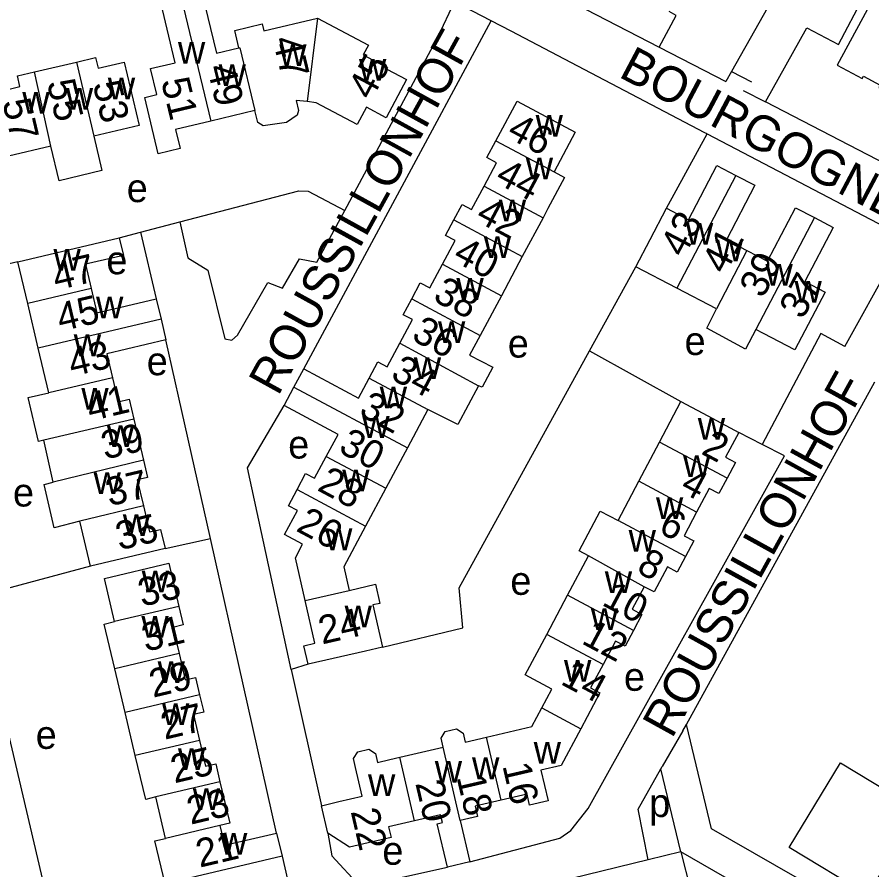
# Model space of a CAD drawing. Extents: x 157768 to 159790, y 387230 to 389604.
# Drawn here: x 159355 to 159475.9, y 388366.4 to 388487.1 of the extents above; entities that cross this region are included whole.
import ezdxf

# ---------------------------------------------------------------- set-up
doc = ezdxf.new("R2010")
doc.units = 0
for name, color, linetype in [('BLT_Basislijn', 7, 'Continuous'), ('BLT_Bebouwing', 7, 'Continuous'), ('BLT_Centroide', 7, 'Continuous'), ('BLT_Huisnummer', 7, 'Continuous'), ('BLT_Huisnummer_ tussenligend', 7, 'Continuous'), ('BLT_Onderverdeling_panden', 7, 'Continuous'), ('BLT_Straatnaam', 7, 'Continuous')]:
    doc.layers.add(name, color=color, linetype=linetype)

msp = doc.modelspace()

# ---------------------------------------------------------------- linework, layer by layer
at = {"layer": 'BLT_Basislijn'}
for p, q in [((159422.02, 388486.6), (159416.85, 388489.29)), ((159395.52, 388437.32), (159422.02, 388486.6)), ((159456.02, 388479.39), (159455.23, 388477.97)), ((159456.02, 388479.39), (159458.86, 388477.95)), ((159457.68, 388476.73), (159460.87, 388475.11)), ((159446.84, 388460.06), (159452.58, 388470.57)), ((159452.58, 388470.57), (159480.6, 388455.91)), ((159372.42, 388456.66), (159377.99, 388458.12)), ((159369.42, 388455.88), (159372.42, 388456.66)), ((159372.42, 388456.66), (159374.64, 388447.24)), ((159472.08, 388440.48), (159480.6, 388455.91)), ((159355.07, 388452.48), (159338.98, 388448.78)), ((159435.96, 388439.87), (159442.51, 388451.77)), ((159468.67, 388442.35), (159460.36, 388426.63)), ((159472.08, 388440.48), (159468.67, 388442.35)), ((159382.33, 388413.3), (159376.02, 388441.43)), ((159435.96, 388439.87), (159448.87, 388432.72)), ((159449.68, 388387.01), (159476.34, 388435.47)), ((159460.36, 388426.63), (159457.08, 388428.3)), ((159463.52, 388425.01), (159460.36, 388426.63)), ((159375.91, 388411.91), (159382.33, 388413.3)), ((159391.68, 388371.63), (159382.33, 388413.3)), ((159365.34, 388409.41), (159349.2, 388405.07)), ((159364.02, 388341.94), (159349.2, 388405.07)), ((159396.14, 388395.54), (159393.72, 388394.77)), ((159449.17, 388386.08), (159449.68, 388387.01)), ((159453.22, 388372.23), (159449.68, 388387.01)), ((159449.17, 388386.08), (159446.23, 388381.06)), ((159446.04, 388380.72), (159446.23, 388381.06)), ((159448.86, 388368.96), (159446.04, 388380.72)), ((159480.08, 388356.84), (159453.22, 388372.23)), ((159448.86, 388368.96), (159444.26, 388367.82)), ((159448.86, 388368.96), (159451.44, 388358.97)), ((159468.71, 388357.59), (159448.86, 388368.96)), ((159444.26, 388367.82), (159391.39, 388355.01))]:
    msp.add_line(p, q, dxfattribs=at)
for points in [[(159469.25, 388503.24), (159467.62, 388500), (159456.02, 388479.39)], [(159460.87, 388475.11), (159466.7, 388485.59), (159471.17, 388483.24), (159481.78, 388503.38)], [(159430.89, 388490.6), (159445.79, 388482.87)], [(159401.32, 388459.73), (159414.53, 388484.34), (159416.85, 388489.29)], [(159445.79, 388482.87), (159448.22, 388487.34), (159447.22, 388487.89)], [(159452.58, 388470.57), (159452.25, 388470.74), (159424.86, 388485.12), (159422.02, 388486.6)], [(159445.79, 388482.87), (159455.23, 388477.97)], [(159480.63, 388464.88), (159460.87, 388475.11)], [(159377.99, 388458.12), (159394.82, 388462.53), (159396.16, 388462.49), (159401.32, 388459.73)], [(159377.99, 388458.12), (159379.14, 388453.05), (159381.93, 388451.3), (159384.36, 388441.59), (159385.35, 388441.39), (159386.17, 388442.11), (159390.43, 388449.55), (159392.5, 388448.75), (159394.92, 388452.91), (159397.37, 388452.41), (159401.32, 388459.73)], [(159406.67, 388397.95), (159418.05, 388400.69), (159417.5, 388406.33), (159435.96, 388439.87)], [(159393.72, 388394.77), (159387.57, 388423.3), (159392.74, 388432.12)], [(159419, 388367.54), (159431.76, 388370.91), (159433.3, 388372.01), (159435.75, 388375.12), (159463.52, 388425.01)], [(159393.72, 388394.77), (159398.02, 388375.5)], [(159464.21, 388369.58), (159471.47, 388381.58), (159482.52, 388374.88)], [(159444.26, 388367.82), (159442.85, 388375.03), (159446.04, 388380.72)], [(159482.52, 388374.88), (159475.26, 388362.89), (159464.21, 388369.58)], [(159398.93, 388371.63), (159399.51, 388368.4), (159403.48, 388364.06), (159415.84, 388366.8)]]:
    msp.add_lwpolyline(points, dxfattribs=at)
at = {"layer": 'BLT_Bebouwing'}
for p, q in [((159357.45, 388479.35), (159363.36, 388480.74)), ((159388.61, 388473.9), (159382.38, 388472.4)), ((159429.38, 388458.71), (159426.44, 388453.22)), ((159355.07, 388452.48), (159369.42, 388455.88)), ((159426.44, 388453.22), (159423.48, 388447.68)), ((159356.46, 388446.57), (159355.07, 388452.48)), ((159448.31, 388448.73), (159442.51, 388451.77)), ((159453.91, 388445.81), (159448.31, 388448.73)), ((159374.64, 388447.24), (159375.33, 388444.34)), ((159423.48, 388447.68), (159420.48, 388442.06)), ((159357.96, 388440.23), (159356.46, 388446.57)), ((159375.33, 388444.34), (159376.02, 388441.43)), ((159359.45, 388433.94), (159357.96, 388440.23)), ((159394.13, 388434.72), (159395.52, 388437.32)), ((159392.74, 388432.12), (159394.13, 388434.72)), ((159445.84, 388426.97), (159448.87, 388432.72)), ((159413.09, 388431.57), (159410.18, 388426.13)), ((159371.47, 388430.22), (159372.85, 388424.38)), ((159360.09, 388421.29), (159358.75, 388427.22)), ((159442.92, 388421.41), (159445.84, 388426.97)), ((159410.18, 388426.13), (159407.13, 388420.43)), ((159407.13, 388420.43), (159404.26, 388415.05)), ((159439.99, 388415.86), (159442.92, 388421.41)), ((159365.34, 388409.41), (159363.83, 388415.79)), ((159375.91, 388411.91), (159365.34, 388409.41)), ((159429.89, 388399.74), (159432.84, 388405.28)), ((159370.25, 388388.7), (159368.79, 388394.87)), ((159371.69, 388382.6), (159370.25, 388388.7)), ((159409.11, 388382.35), (159415.24, 388383.77)), ((159375.97, 388370.86), (159374.59, 388376.73)), ((159417.64, 388373.38), (159419, 388367.54)), ((159391.68, 388371.63), (159392.46, 388368.35)), ((159392.46, 388368.35), (159393.23, 388365.07)), ((159419, 388367.54), (159415.84, 388366.8))]:
    msp.add_line(p, q, dxfattribs=at)
for points in [[(159378.19, 388489.87), (159381.11, 388490.57), (159383.17, 388481.98), (159386.35, 388482.74)], [(159487.19, 388483.36), (159481.85, 388486.23), (159482.41, 388487.27), (159476.47, 388490.47), (159471.01, 388480.32), (159474.52, 388478.43), (159474.7, 388478.75), (159477.07, 388477.47), (159476.9, 388477.15), (159478.62, 388476.22), (159479.29, 388477.45), (159482.94, 388475.48)], [(159382.38, 388472.4), (159377.39, 388471.2), (159378.04, 388468.51), (159374.94, 388467.77), (159373.05, 388475.72), (159374.75, 388476.13), (159373.86, 388479.82), (159377.32, 388480.65), (159375.28, 388489.17), (159378.19, 388489.87)], [(159386.35, 388482.74), (159385.75, 388485.23), (159389.64, 388486.16), (159389.88, 388485.16), (159397.48, 388486.98)], [(159397.48, 388486.98), (159404.66, 388483.15), (159403.92, 388481.76), (159407.36, 388479.93), (159407.27, 388479.75), (159410.07, 388478.26), (159407.19, 388472.85), (159404.39, 388474.34), (159403.08, 388471.89), (159397.28, 388474.98), (159396.01, 388475.18)], [(159363.36, 388480.74), (159366.07, 388481.38), (159366.42, 388479.86), (159370.12, 388480.73), (159372.23, 388471.75), (159365.83, 388470.25)], [(159351.65, 388476.41), (159355.36, 388477.28), (159355, 388478.78), (159357.45, 388479.35)], [(159396.01, 388475.18), (159394.44, 388475.29), (159394.78, 388473.87), (159394.61, 388473.22), (159393.07, 388472.21), (159389.79, 388471.74), (159389.02, 388472.19), (159388.61, 388473.9)], [(159422.71, 388469.6), (159425.71, 388475.21), (159433.93, 388470.81), (159430.96, 388465.19)], [(159365.83, 388470.25), (159366.97, 388465.38), (159360.91, 388463.95), (159359.76, 388468.84)], [(159359.76, 388468.85), (159353.76, 388467.43)], [(159421.04, 388463.18), (159422.81, 388466.49), (159421.44, 388467.22), (159422.71, 388469.6)], [(159430.96, 388465.19), (159432.43, 388464.41), (159430.07, 388460), (159429.38, 388458.71)], [(159446.84, 388460.06), (159449.96, 388458.42), (159453.98, 388466.11), (159456.66, 388464.71)], [(159456.66, 388464.71), (159459.35, 388463.31), (159455.32, 388455.6), (159458.23, 388454.07)], [(159416.75, 388458.4), (159417.92, 388460.58), (159419.27, 388459.86), (159421.04, 388463.18)], [(159442.51, 388451.77), (159444.52, 388455.62), (159446.84, 388460.06)], [(159458.23, 388454.07), (159461.14, 388452.55), (159465.1, 388460.13), (159467.76, 388458.74)], [(159415.15, 388452.13), (159416.95, 388455.49), (159415.59, 388456.22), (159416.75, 388458.4)], [(159467.76, 388458.74), (159470.42, 388457.35), (159466.42, 388449.69), (159469.29, 388448.19), (159465.01, 388440.01), (159460.58, 388442.32), (159459.49, 388442.9)], [(159369.42, 388455.88), (159370.01, 388453.39), (159364.64, 388452.12), (159365.45, 388448.69)], [(159410.79, 388447.24), (159412, 388449.5), (159413.36, 388448.78), (159415.15, 388452.13)], [(159365.45, 388448.69), (159366.26, 388445.26), (159374.64, 388447.24)], [(159409.1, 388440.94), (159410.89, 388444.29), (159409.59, 388444.99), (159410.79, 388447.24)], [(159459.49, 388442.9), (159458.04, 388440.09), (159452.54, 388443.06), (159453.91, 388445.81)], [(159420.48, 388442.06), (159418.99, 388439.28), (159422.25, 388437.54), (159420.74, 388434.71), (159420.26, 388434.9)], [(159376.02, 388441.43), (159367.67, 388439.46), (159368.47, 388436.07)], [(159404.76, 388436.02), (159405.99, 388438.3), (159407.31, 388437.6), (159409.1, 388440.94)], [(159395.52, 388437.32), (159403.25, 388433.18), (159404.76, 388436.02)], [(159368.47, 388436.07), (159369.27, 388432.68), (159370.8, 388433.04), (159371.47, 388430.22)], [(159420.26, 388434.9), (159417.33, 388429.45), (159413.09, 388431.57)], [(159358.75, 388427.22), (159358, 388427.04), (159356.53, 388433.25), (159359.45, 388433.94)], [(159448.87, 388432.72), (159452.67, 388430.67), (159457.08, 388428.3)], [(159398.71, 388424.93), (159400.37, 388428.04), (159392.74, 388432.12)], [(159457.08, 388428.3), (159455.21, 388424.81), (159456.59, 388424.08), (159455.41, 388421.87)], [(159372.85, 388424.38), (159373.43, 388421.94), (159371.96, 388421.6), (159372.83, 388417.92)], [(159394.57, 388420.23), (159395.79, 388422.5), (159397.04, 388421.83), (159398.71, 388424.93)], [(159455.41, 388421.87), (159454.24, 388419.66), (159452.88, 388420.39), (159451.1, 388417.05)], [(159363.83, 388415.79), (159360.23, 388414.84), (159358.81, 388420.97), (159360.09, 388421.29)], [(159395.71, 388404.53), (159394.33, 388410.59), (159395.35, 388412.5), (159392.79, 388413.86), (159394.62, 388417.28), (159393.36, 388417.95), (159394.57, 388420.23)], [(159372.83, 388417.92), (159373.7, 388414.24), (159375.27, 388414.61), (159375.91, 388411.91)], [(159435.81, 388410.85), (159434.48, 388411.57), (159437.48, 388417.16), (159439.99, 388415.86)], [(159451.1, 388417.05), (159449.32, 388413.71), (159450.7, 388412.97), (159449.53, 388410.77)], [(159404.26, 388415.05), (159401.19, 388409.32), (159401.96, 388405.96)], [(159432.84, 388405.28), (159435.81, 388410.85)], [(159449.53, 388410.77), (159448.36, 388408.57), (159446.98, 388409.31), (159445.08, 388405.75), (159443.7, 388406.49)], [(159368.75, 388401.55), (159367.31, 388407.66), (159376.41, 388409.81), (159377.85, 388403.7)], [(159401.96, 388405.96), (159405.66, 388406.84), (159406.28, 388404.13), (159405.31, 388403.91), (159406.67, 388397.95)], [(159443.7, 388406.49), (159441.99, 388403.29), (159443.37, 388402.55), (159442.17, 388400.31)], [(159377.85, 388403.7), (159378.47, 388401.09), (159377, 388400.74), (159377.88, 388397.02)], [(159396.14, 388395.54), (159395.55, 388398.12), (159397.09, 388398.48), (159395.71, 388404.53)], [(159368.79, 388394.87), (159367.29, 388401.2), (159368.75, 388401.55)], [(159429.2, 388389.35), (159430.62, 388392.01), (159426.84, 388394.02), (159429.89, 388399.74)], [(159442.17, 388400.31), (159440.98, 388398.06), (159439.62, 388398.78), (159437.86, 388395.48)], [(159406.67, 388397.95), (159404.24, 388397.39), (159396.14, 388395.54)], [(159377.88, 388397.02), (159378.76, 388393.3), (159380.21, 388393.64), (159380.79, 388391.2)], [(159437.86, 388395.48), (159436.1, 388392.18), (159437.43, 388391.47), (159434.72, 388386.4)], [(159380.79, 388391.2), (159381.37, 388388.75), (159379.91, 388388.4), (159380.77, 388384.74)], [(159421.37, 388385.2), (159427.78, 388386.69), (159429.2, 388389.35)], [(159434.72, 388386.4), (159431.93, 388381.2), (159429.07, 388380.53), (159430.08, 388376.18), (159427.48, 388375.57), (159427.11, 388377.15), (159423.44, 388376.3)], [(159415.24, 388383.77), (159414.95, 388385.04), (159415.55, 388386.01), (159417.11, 388386.37), (159418.07, 388385.77), (159418.36, 388384.5), (159421.37, 388385.2)], [(159380.77, 388384.74), (159381.64, 388381.09), (159383.07, 388381.43), (159383.67, 388378.88)], [(159398.02, 388375.5), (159400.48, 388376.07), (159403.79, 388376.84), (159402.85, 388380.89), (159402.55, 388382.17), (159403.15, 388383.13), (159404.72, 388383.49), (159405.67, 388382.89), (159405.97, 388381.61), (159407.72, 388382.02), (159409.11, 388382.35)], [(159374.59, 388376.73), (159373.16, 388376.39), (159371.69, 388382.6)], [(159383.67, 388378.88), (159385.06, 388373.01), (159383.64, 388372.68)], [(159423.44, 388376.3), (159419.77, 388375.45), (159420.12, 388373.95), (159417.64, 388373.38)], [(159398.93, 388371.63), (159398.02, 388375.5)], [(159411.2, 388373.37), (159407.52, 388372.51), (159407.87, 388371), (159401.98, 388369.63), (159398.93, 388371.63)], [(159415.84, 388366.8), (159414.41, 388372.93), (159415.14, 388373.1), (159414.88, 388374.22), (159411.2, 388373.37)], [(159383.64, 388372.68), (159384.3, 388369.89), (159391.68, 388371.63)], [(159375.9, 388364.45), (159374.47, 388370.51), (159375.97, 388370.86)]]:
    msp.add_lwpolyline(points, dxfattribs=at)
at = {"layer": 'BLT_Onderverdeling_panden'}
for p, q in [((159378.19, 388489.87), (159382.38, 388472.4)), ((159397.48, 388486.98), (159396.01, 388475.18)), ((159363.36, 388480.74), (159365.83, 388470.25)), ((159359.76, 388468.85), (159357.45, 388479.35)), ((159422.71, 388469.6), (159430.96, 388465.19)), ((159456.66, 388464.71), (159448.31, 388448.73)), ((159421.04, 388463.18), (159429.38, 388458.71)), ((159416.75, 388458.4), (159426.44, 388453.22)), ((159467.76, 388458.74), (159459.49, 388442.9)), ((159458.23, 388454.07), (159453.91, 388445.81)), ((159415.15, 388452.13), (159423.48, 388447.68)), ((159365.45, 388448.69), (159356.46, 388446.57)), ((159410.79, 388447.24), (159420.48, 388442.06)), ((159375.33, 388444.34), (159357.96, 388440.23)), ((159409.1, 388440.94), (159420.26, 388434.9)), ((159368.47, 388436.07), (159359.45, 388433.94)), ((159404.76, 388436.02), (159413.09, 388431.57)), ((159394.13, 388434.72), (159410.18, 388426.13)), ((159371.47, 388430.22), (159358.75, 388427.22)), ((159455.41, 388421.87), (159445.84, 388426.97)), ((159372.85, 388424.38), (159360.09, 388421.29)), ((159398.71, 388424.93), (159407.13, 388420.43)), ((159451.1, 388417.05), (159442.92, 388421.41)), ((159394.57, 388420.23), (159404.26, 388415.05)), ((159372.83, 388417.92), (159363.83, 388415.79)), ((159449.53, 388410.77), (159439.99, 388415.86)), ((159443.7, 388406.49), (159435.81, 388410.85)), ((159395.71, 388404.53), (159401.96, 388405.96)), ((159442.17, 388400.31), (159432.84, 388405.28)), ((159377.85, 388403.7), (159368.75, 388401.55)), ((159437.86, 388395.48), (159429.89, 388399.74)), ((159377.88, 388397.02), (159368.79, 388394.87)), ((159380.79, 388391.2), (159370.25, 388388.7)), ((159429.2, 388389.35), (159434.72, 388386.4)), ((159423.44, 388376.3), (159421.37, 388385.2)), ((159380.77, 388384.74), (159371.69, 388382.6)), ((159417.64, 388373.38), (159415.24, 388383.77)), ((159411.2, 388373.37), (159409.11, 388382.35)), ((159383.67, 388378.88), (159374.59, 388376.73)), ((159383.64, 388372.68), (159375.97, 388370.86)), ((159392.46, 388368.35), (159375.9, 388364.45))]:
    msp.add_line(p, q, dxfattribs=at)
msp.add_lwpolyline([(159386.35, 388482.74), (159386.48, 388482.77), (159388.6, 388473.89)], dxfattribs=at)

# ---------------------------------------------------------------- texts
at = {"layer": 'BLT_Centroide'}
for s, p in [('w', (159377.72, 388480.52)), ('w', (159392.05, 388480.2)), ('w', (159403.34, 388478.12)), ('w', (159383.47, 388477.36)), ('w', (159367.8, 388475.45)), ('w', (159355.7, 388473.42)), ('w', (159361.86, 388474.02)), ('w', (159428.32, 388470.19)), ('w', (159426.93, 388464.16)), ('e', (159370.48, 388460.92)), ('w', (159423.12, 388458.19)), ('w', (159449.58, 388454.89)), ('w', (159420.99, 388453.03)), ('w', (159453.83, 388452.56)), ('w', (159360.11, 388451.22)), ('e', (159367.6, 388450.71)), ('w', (159460.84, 388449.09)), ('w', (159417.12, 388447.09)), ('w', (159464.95, 388446.7)), ('w', (159366.13, 388444.47)), ('w', (159414.51, 388440.97)), ('w', (159362.98, 388439.12)), ('e', (159424.39, 388438.92)), ('e', (159449.4, 388439.28)), ('e', (159373.31, 388436.42)), ('w', (159411.09, 388435.88)), ('w', (159406.27, 388431.72)), ('w', (159364.05, 388431.56)), ('w', (159403.8, 388427.56)), ('w', (159451.27, 388427.28)), ('w', (159367.67, 388426.25)), ('e', (159393.32, 388424.63)), ('w', (159449.19, 388422)), ('w', (159365.78, 388419.62)), ('w', (159400.96, 388420)), ('e', (159354.38, 388417.84)), ('w', (159445.35, 388416.09)), ('w', (159369.92, 388413.66)), ('w', (159398.53, 388411.66)), ('w', (159441.48, 388411.44)), ('w', (159372.59, 388405.69)), ('e', (159424.75, 388405.34)), ('w', (159438.11, 388405.59)), ('w', (159401.3, 388400.75)), ('w', (159436.13, 388400.38)), ('w', (159372.55, 388399.28)), ('w', (159432.34, 388393.03)), ('w', (159374.84, 388392.88)), ('e', (159440.82, 388391.76)), ('w', (159375.47, 388386.91)), ('e', (159357.6, 388383.54)), ('w', (159428.05, 388381.45)), ('w', (159377.72, 388380.56)), ('w', (159414.06, 388378.77)), ('w', (159419.33, 388379.25)), ('w', (159404.61, 388376.86)), ('w', (159379.82, 388374.88)), ('p', (159444.4, 388373.9)), ('w', (159383.67, 388368.56)), ('e', (159406.64, 388367.14))]:
    msp.add_text(s, height=4, dxfattribs=at).set_placement(p)
at = {"layer": 'BLT_Huisnummer'}
for s, rotation, p in [('45', 61.9308, (159405.1, 388475.2)), ('51', 283.49, (159375.32, 388478.08)), ('53', 283.2284, (159365.65, 388477.66)), ('57', 283.2284, (159352.86, 388475.12)), ('46', 331.8575, (159424.08, 388470.19)), ('43', 62.4102, (159449.29, 388452.93)), ('40', 331.8575, (159416.45, 388452.7)), ('47', 13.2943, (159360.49, 388448.4)), ('37', 62.4137, (159466.13, 388444.19)), ('36', 331.8575, (159410.59, 388441.51)), ('43', 13.2943, (159362.73, 388436.21)), ('32', 331.8575, (159403.15, 388430.85)), ('39', 13.2943, (159367.39, 388424.47)), ('2', 331.9261, (159451.6, 388425.36)), ('28', 331.8575, (159397.27, 388420.21)), ('35', 13.2943, (159369.43, 388411.63)), ('6', 331.9261, (159445.52, 388414.28)), ('33', 13.2943, (159372.62, 388403.64)), ('10', 331.9261, (159437.54, 388403.97)), ('24', 12.8681, (159398.11, 388398.31)), ('29', 13.2943, (159374.19, 388390.77)), ('14', 331.9261, (159431.7, 388392.77)), ('25', 13.2943, (159377.22, 388378.65)), ('18', 283.0915, (159417.12, 388379.57)), ('22', 283.0946, (159402.14, 388374.7)), ('21', 13.2943, (159380.8, 388366.72))]:
    msp.add_text(s, height=4, rotation=rotation, dxfattribs=at).set_placement(p)
at = {"layer": 'BLT_Huisnummer_ tussenligend'}
for s, rotation, p in [('47', 283.4943, (159391.1, 388483.95)), ('49', 283.4943, (159381.82, 388479.99)), ('55', 283.2284, (159359.16, 388477.86)), ('44', 331.8575, (159422.42, 388463.78)), ('42', 331.8575, (159419.68, 388458.35)), ('41', 62.4137, (159455.16, 388450.56)), ('39', 62.4137, (159460.49, 388447.18)), ('38', 331.8575, (159413.63, 388447.07)), ('45', 13.2943, (159361.1, 388442.59)), ('34', 331.8575, (159407.64, 388435.99)), ('41', 13.2943, (159365.33, 388429.89)), ('30', 331.8575, (159400.26, 388425.64)), ('37', 13.2943, (159368.02, 388417.86)), ('4', 331.9261, (159448.6, 388420.04)), ('26', 331.8575, (159394.28, 388414.46)), ('8', 331.9261, (159442.44, 388408.63)), ('31', 13.2943, (159373.14, 388397.27)), ('12', 331.9261, (159434.67, 388398.53)), ('27', 13.2943, (159375.83, 388384.82)), ('16', 283.0915, (159423.61, 388381.17)), ('20', 283.0915, (159411.29, 388378.68)), ('23', 13.2943, (159379.51, 388372.8))]:
    msp.add_text(s, height=4, rotation=rotation, dxfattribs=at).set_placement(p)
at = {"layer": 'BLT_Straatnaam'}
for s, rotation, p in [('BOURGOGNELAAN', 13.2727, (159334.01, 388484.26)), ('ROUSSILLONHOF', 61.1094, (159391.89, 388433.36)), ('BOURGOGNELAAN', 332.1256, (159439.92, 388478.73)), ('ROUSSILLONHOF', 61.1094, (159447.61, 388384.87))]:
    msp.add_text(s, height=5, rotation=rotation, dxfattribs=at).set_placement(p)

doc.saveas('drawing.dxf')
